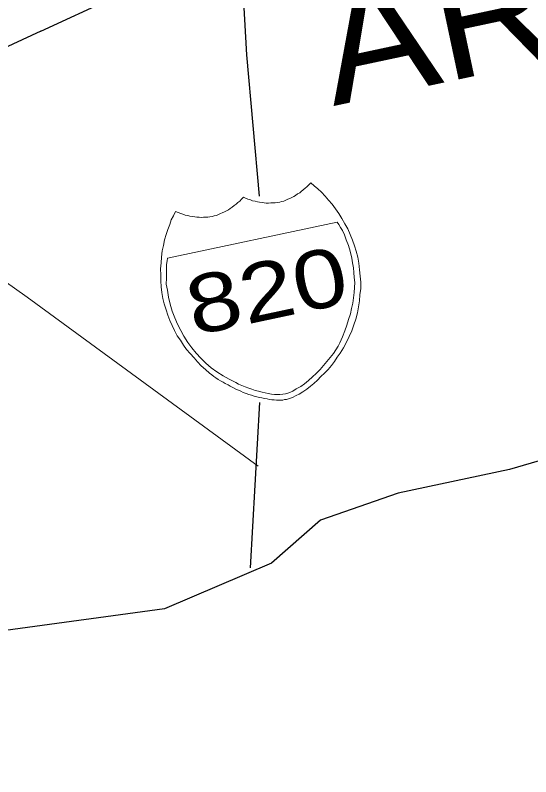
# Model space of a CAD drawing. Extents: x 2357218 to 2371708, y 6973728 to 6980157.
# Drawn here: x 2357522.9 to 2357568.1, y 6974600.7 to 6974667.5 of the extents above; entities that cross this region are included whole.
import ezdxf

# ---------------------------------------------------------------- set-up
doc = ezdxf.new("R2010")
doc.units = 0
doc.header["$LTSCALE"] = 2
doc.layers.add('62', color=7, linetype='Continuous', lineweight=13)
doc.layers.add('63', color=7, linetype='Continuous', lineweight=13)

msp = doc.modelspace()

# ---------------------------------------------------------------- linework, layer by layer
at = {"layer": '62', "lineweight": 25}
for p, q in [((2357525.137, 6974666.085), (2357531.481, 6974669.021)), ((2357544.32, 6974633.516), (2357543.51, 6974619.037))]:
    msp.add_line(p, q, dxfattribs=at)
for points in [[(2357542.389, 6974677.989), (2357543.196, 6974664.013), (2357544.313, 6974651.62)], [(2357525.137, 6974666.085), (2357509.492, 6974658.827), (2357481.662, 6974650.034), (2357461.178, 6974639.907), (2357454.572, 6974638.088)], [(2357596.715, 6974637.66), (2357589.374, 6974634.536), (2357579.785, 6974631.6), (2357566.27, 6974627.645), (2357556.498, 6974625.57), (2357549.681, 6974623.223), (2357545.38, 6974619.435), (2357535.992, 6974615.437), (2357522.037, 6974613.553), (2357509.283, 6974611.762), (2357495.348, 6974609.674), (2357474.275, 6974602.318), (2357453.198, 6974600.715), (2357435.858, 6974601.009), (2357424.93, 6974604.275), (2357419.167, 6974616.556), (2357416.416, 6974629.495), (2357413.211, 6974635.486), (2357416.135, 6974645.654)]]:
    msp.add_lwpolyline(points, dxfattribs=at)
at = {"layer": '62'}
for points in [[(2357544.214, 6974627.95), (2357523.929, 6974642.757), (2357496.053, 6974662.527)], [(2357543.729, 6974651.222), (2357543.948, 6974651.176), (2357544.143, 6974651.124), (2357544.333, 6974651.097), (2357544.549, 6974651.051), (2357544.734, 6974651.044), (2357544.925, 6974651.014), (2357545.133, 6974651.013), (2357545.312, 6974651.029), (2357545.519, 6974651.027), (2357545.704, 6974651.02), (2357545.904, 6974651.063), (2357546.102, 6974651.105), (2357546.256, 6974651.137), (2357546.454, 6974651.179), (2357546.642, 6974651.266), (2357546.809, 6974651.347), (2357546.982, 6974651.405), (2357547.168, 6974651.493), (2357547.332, 6974651.596), (2357547.497, 6974651.677), (2357547.678, 6974651.808), (2357547.861, 6974651.916), (2357547.997, 6974652.037), (2357548.176, 6974652.167), (2357548.329, 6974652.314), (2357548.486, 6974652.442), (2357548.654, 6974652.612), (2357548.825, 6974652.788), (2357549.135, 6974652.532), (2357549.442, 6974652.273), (2357549.785, 6974651.955), (2357550.084, 6974651.629), (2357550.389, 6974651.278), (2357550.72, 6974650.913), (2357551.012, 6974650.514), (2357551.281, 6974650.112), (2357551.565, 6974649.645), (2357551.822, 6974649.192), (2357552.078, 6974648.74), (2357552.297, 6974648.258), (2357552.492, 6974647.771), (2357552.665, 6974647.277), (2357552.813, 6974646.802), (2357552.949, 6974646.279), (2357553.037, 6974645.748), (2357553.114, 6974645.164), (2357553.167, 6974644.599), (2357553.209, 6974644.081), (2357553.21, 6974643.528), (2357553.146, 6974642.963), (2357553.096, 6974642.448), (2357553.026, 6974641.901), (2357552.931, 6974641.377), (2357552.771, 6974640.834), (2357552.622, 6974640.343), (2357552.435, 6974639.818), (2357552.197, 6974639.308), (2357551.977, 6974638.824), (2357551.692, 6974638.328), (2357551.405, 6974637.851), (2357551.155, 6974637.5), (2357550.913, 6974637.126), (2357550.643, 6974636.77), (2357550.369, 6974636.435), (2357550.045, 6974636.113), (2357549.724, 6974635.793), (2357549.419, 6974635.497), (2357549.092, 6974635.199), (2357548.799, 6974634.952), (2357548.484, 6974634.702), (2357548.143, 6974634.468), (2357547.819, 6974634.261), (2357547.545, 6974634.135), (2357547.236, 6974633.974), (2357546.96, 6974633.87), (2357546.698, 6974633.792)], [(2357546.698, 6974633.792), (2357546.519, 6974633.777), (2357546.365, 6974633.744), (2357546.161, 6974633.724), (2357545.999, 6974633.734), (2357545.813, 6974633.742), (2357545.628, 6974633.747), (2357545.416, 6974633.773), (2357545.201, 6974633.796), (2357544.988, 6974633.842), (2357544.775, 6974633.866), (2357544.53, 6974633.93), (2357544.338, 6974633.98), (2357544.098, 6974634.022), (2357543.875, 6974634.088), (2357543.628, 6974634.174), (2357543.406, 6974634.243), (2357543.157, 6974634.328), (2357542.91, 6974634.413), (2357542.68, 6974634.524), (2357542.474, 6974634.62), (2357542.248, 6974634.709), (2357541.992, 6974634.839), (2357541.759, 6974634.951), (2357541.574, 6974635.073), (2357541.32, 6974635.18), (2357541.133, 6974635.3), (2357540.898, 6974635.434), (2357540.711, 6974635.554), (2357540.497, 6974635.695), (2357540.312, 6974635.815), (2357540.141, 6974635.965), (2357539.949, 6974636.108), (2357539.583, 6974636.418), (2357539.212, 6974636.756), (2357538.885, 6974637.102), (2357538.582, 6974637.451), (2357538.251, 6974637.816), (2357537.919, 6974638.185), (2357537.654, 6974638.566), (2357537.382, 6974638.991), (2357537.117, 6974639.372), (2357536.882, 6974639.829), (2357536.673, 6974640.267), (2357536.465, 6974640.706), (2357536.272, 6974641.172), (2357536.126, 6974641.645), (2357535.971, 6974642.165), (2357535.844, 6974642.645), (2357535.754, 6974643.176), (2357535.696, 6974643.671), (2357535.655, 6974644.19), (2357535.656, 6974644.721), (2357535.639, 6974645.245), (2357535.689, 6974645.761), (2357535.739, 6974646.279), (2357535.787, 6974646.819), (2357535.892, 6974647.3), (2357535.995, 6974647.783), (2357536.124, 6974648.246), (2357536.284, 6974648.696), (2357536.447, 6974649.122), (2357536.587, 6974649.542), (2357536.787, 6974649.906), (2357536.964, 6974650.267), (2357537.19, 6974650.176), (2357537.415, 6974650.086), (2357537.611, 6974650.034), (2357537.809, 6974649.965), (2357538.026, 6974649.918), (2357538.221, 6974649.867), (2357538.434, 6974649.843), (2357538.651, 6974649.797), (2357538.815, 6974649.786), (2357539.026, 6974649.762), (2357539.212, 6974649.755), (2357539.412, 6974649.775), (2357539.621, 6974649.773), (2357539.807, 6974649.765), (2357539.982, 6974649.804), (2357540.182, 6974649.844), (2357540.358, 6974649.884), (2357540.556, 6974649.926), (2357540.724, 6974650.008), (2357540.911, 6974650.091), (2357541.06, 6974650.148), (2357541.249, 6974650.233), (2357541.432, 6974650.341), (2357541.622, 6974650.429), (2357541.756, 6974650.549), (2357541.941, 6974650.659), (2357542.12, 6974650.788), (2357542.278, 6974650.913), (2357542.433, 6974651.059), (2357542.609, 6974651.19), (2357542.738, 6974651.355), (2357542.927, 6974651.534), (2357543.11, 6974651.435), (2357543.314, 6974651.34), (2357543.53, 6974651.294), (2357543.729, 6974651.222)]]:
    msp.add_lwpolyline(points, dxfattribs=at)
msp.add_lwpolyline([(2357551.145, 6974649.347), (2357536.244, 6974646.179), (2357536.222, 6974645.946), (2357536.174, 6974645.636), (2357536.153, 6974645.31), (2357536.171, 6974644.898), (2357536.155, 6974644.436), (2357536.151, 6974643.904), (2357536.241, 6974643.374), (2357536.351, 6974642.753), (2357536.499, 6974642.161), (2357536.656, 6974641.53), (2357536.894, 6974640.959), (2357537.13, 6974640.387), (2357537.411, 6974639.826), (2357537.699, 6974639.334), (2357538.044, 6974638.788), (2357538.401, 6974638.312), (2357538.773, 6974637.859), (2357539.186, 6974637.418), (2357539.629, 6974636.98), (2357540.083, 6974636.573), (2357540.594, 6974636.221), (2357541.127, 6974635.876), (2357541.671, 6974635.576), (2357542.241, 6974635.282), (2357542.48, 6974635.127), (2357542.779, 6974635.03), (2357543.085, 6974634.887), (2357543.382, 6974634.79), (2357543.656, 6974634.685), (2357543.952, 6974634.589), (2357544.245, 6974634.513), (2357544.56, 6974634.442), (2357544.826, 6974634.384), (2357545.09, 6974634.325), (2357545.378, 6974634.269), (2357545.639, 6974634.234), (2357545.896, 6974634.219), (2357546.124, 6974634.222), (2357546.369, 6974634.252), (2357546.597, 6974634.277), (2357546.895, 6974634.384), (2357547.259, 6974634.51), (2357547.562, 6974634.712), (2357547.952, 6974634.933), (2357548.272, 6974635.16), (2357548.62, 6974635.465), (2357548.971, 6974635.77), (2357549.297, 6974636.071), (2357549.66, 6974636.422), (2357549.951, 6974636.784), (2357550.247, 6974637.123), (2357550.539, 6974637.482), (2357550.811, 6974637.816), (2357551.019, 6974638.137), (2357551.222, 6974638.48), (2357551.371, 6974638.763), (2357551.601, 6974639.297), (2357551.816, 6974639.804), (2357551.987, 6974640.3), (2357552.153, 6974640.818), (2357552.306, 6974641.29), (2357552.41, 6974641.772), (2357552.518, 6974642.233), (2357552.579, 6974642.706), (2357552.64, 6974643.179), (2357552.666, 6974643.597), (2357552.682, 6974644.06), (2357552.638, 6974644.487), (2357552.613, 6974644.921), (2357552.57, 6974645.348), (2357552.503, 6974645.77), (2357552.44, 6974646.171), (2357552.287, 6974646.784), (2357552.132, 6974647.303), (2357551.936, 6974647.79), (2357551.798, 6974648.221), (2357551.606, 6974648.594), (2357551.429, 6974648.878), (2357551.28, 6974649.145)], close=True, dxfattribs=at)
at = {"layer": '63', "lineweight": 25}
for p, q in [((2357525.137, 6974666.085), (2357531.481, 6974669.021)), ((2357544.32, 6974633.516), (2357543.51, 6974619.037))]:
    msp.add_line(p, q, dxfattribs=at)
for points in [[(2357542.389, 6974677.989), (2357543.196, 6974664.013), (2357544.313, 6974651.62)], [(2357525.137, 6974666.085), (2357509.492, 6974658.827), (2357481.662, 6974650.034), (2357461.178, 6974639.907), (2357454.572, 6974638.088)], [(2357596.715, 6974637.66), (2357589.374, 6974634.536), (2357579.785, 6974631.6), (2357566.27, 6974627.645), (2357556.498, 6974625.57), (2357549.681, 6974623.223), (2357545.38, 6974619.435), (2357535.992, 6974615.437), (2357522.037, 6974613.553), (2357509.283, 6974611.762), (2357495.348, 6974609.674), (2357474.275, 6974602.318), (2357453.198, 6974600.715), (2357435.858, 6974601.009), (2357424.93, 6974604.275), (2357419.167, 6974616.556), (2357416.416, 6974629.495), (2357413.211, 6974635.486), (2357416.135, 6974645.654)]]:
    msp.add_lwpolyline(points, dxfattribs=at)
at = {"layer": '63'}
for points in [[(2357544.214, 6974627.95), (2357523.929, 6974642.757), (2357496.053, 6974662.527)], [(2357543.729, 6974651.222), (2357543.948, 6974651.176), (2357544.143, 6974651.124), (2357544.333, 6974651.097), (2357544.549, 6974651.051), (2357544.734, 6974651.044), (2357544.925, 6974651.014), (2357545.133, 6974651.013), (2357545.312, 6974651.029), (2357545.519, 6974651.027), (2357545.704, 6974651.02), (2357545.904, 6974651.063), (2357546.102, 6974651.105), (2357546.256, 6974651.137), (2357546.454, 6974651.179), (2357546.642, 6974651.266), (2357546.809, 6974651.347), (2357546.982, 6974651.405), (2357547.168, 6974651.493), (2357547.332, 6974651.596), (2357547.497, 6974651.677), (2357547.678, 6974651.808), (2357547.861, 6974651.916), (2357547.997, 6974652.037), (2357548.176, 6974652.167), (2357548.329, 6974652.314), (2357548.486, 6974652.442), (2357548.654, 6974652.612), (2357548.825, 6974652.788), (2357549.135, 6974652.532), (2357549.442, 6974652.273), (2357549.785, 6974651.955), (2357550.084, 6974651.629), (2357550.389, 6974651.278), (2357550.72, 6974650.913), (2357551.012, 6974650.514), (2357551.281, 6974650.112), (2357551.565, 6974649.645), (2357551.822, 6974649.192), (2357552.078, 6974648.74), (2357552.297, 6974648.258), (2357552.492, 6974647.771), (2357552.665, 6974647.277), (2357552.813, 6974646.802), (2357552.949, 6974646.279), (2357553.037, 6974645.748), (2357553.114, 6974645.164), (2357553.167, 6974644.599), (2357553.209, 6974644.081), (2357553.21, 6974643.528), (2357553.146, 6974642.963), (2357553.096, 6974642.448), (2357553.026, 6974641.901), (2357552.931, 6974641.377), (2357552.771, 6974640.834), (2357552.622, 6974640.343), (2357552.435, 6974639.818), (2357552.197, 6974639.308), (2357551.977, 6974638.824), (2357551.692, 6974638.328), (2357551.405, 6974637.851), (2357551.155, 6974637.5), (2357550.913, 6974637.126), (2357550.643, 6974636.77), (2357550.369, 6974636.435), (2357550.045, 6974636.113), (2357549.724, 6974635.793), (2357549.419, 6974635.497), (2357549.092, 6974635.199), (2357548.799, 6974634.952), (2357548.484, 6974634.702), (2357548.143, 6974634.468), (2357547.819, 6974634.261), (2357547.545, 6974634.135), (2357547.236, 6974633.974), (2357546.96, 6974633.87), (2357546.698, 6974633.792)], [(2357546.698, 6974633.792), (2357546.519, 6974633.777), (2357546.365, 6974633.744), (2357546.161, 6974633.724), (2357545.999, 6974633.734), (2357545.813, 6974633.742), (2357545.628, 6974633.747), (2357545.416, 6974633.773), (2357545.201, 6974633.796), (2357544.988, 6974633.842), (2357544.775, 6974633.866), (2357544.53, 6974633.93), (2357544.338, 6974633.98), (2357544.098, 6974634.022), (2357543.875, 6974634.088), (2357543.628, 6974634.174), (2357543.406, 6974634.243), (2357543.157, 6974634.328), (2357542.91, 6974634.413), (2357542.68, 6974634.524), (2357542.474, 6974634.62), (2357542.248, 6974634.709), (2357541.992, 6974634.839), (2357541.759, 6974634.951), (2357541.574, 6974635.073), (2357541.32, 6974635.18), (2357541.133, 6974635.3), (2357540.898, 6974635.434), (2357540.711, 6974635.554), (2357540.497, 6974635.695), (2357540.312, 6974635.815), (2357540.141, 6974635.965), (2357539.949, 6974636.108), (2357539.583, 6974636.418), (2357539.212, 6974636.756), (2357538.885, 6974637.102), (2357538.582, 6974637.451), (2357538.251, 6974637.816), (2357537.919, 6974638.185), (2357537.654, 6974638.566), (2357537.382, 6974638.991), (2357537.117, 6974639.372), (2357536.882, 6974639.829), (2357536.673, 6974640.267), (2357536.465, 6974640.706), (2357536.272, 6974641.172), (2357536.126, 6974641.645), (2357535.971, 6974642.165), (2357535.844, 6974642.645), (2357535.754, 6974643.176), (2357535.696, 6974643.671), (2357535.655, 6974644.19), (2357535.656, 6974644.721), (2357535.639, 6974645.245), (2357535.689, 6974645.761), (2357535.739, 6974646.279), (2357535.787, 6974646.819), (2357535.892, 6974647.3), (2357535.995, 6974647.783), (2357536.124, 6974648.246), (2357536.284, 6974648.696), (2357536.447, 6974649.122), (2357536.587, 6974649.542), (2357536.787, 6974649.906), (2357536.964, 6974650.267), (2357537.19, 6974650.176), (2357537.415, 6974650.086), (2357537.611, 6974650.034), (2357537.809, 6974649.965), (2357538.026, 6974649.918), (2357538.221, 6974649.867), (2357538.434, 6974649.843), (2357538.651, 6974649.797), (2357538.815, 6974649.786), (2357539.026, 6974649.762), (2357539.212, 6974649.755), (2357539.412, 6974649.775), (2357539.621, 6974649.773), (2357539.807, 6974649.765), (2357539.982, 6974649.804), (2357540.182, 6974649.844), (2357540.358, 6974649.884), (2357540.556, 6974649.926), (2357540.724, 6974650.008), (2357540.911, 6974650.091), (2357541.06, 6974650.148), (2357541.249, 6974650.233), (2357541.432, 6974650.341), (2357541.622, 6974650.429), (2357541.756, 6974650.549), (2357541.941, 6974650.659), (2357542.12, 6974650.788), (2357542.278, 6974650.913), (2357542.433, 6974651.059), (2357542.609, 6974651.19), (2357542.738, 6974651.355), (2357542.927, 6974651.534), (2357543.11, 6974651.435), (2357543.314, 6974651.34), (2357543.53, 6974651.294), (2357543.729, 6974651.222)]]:
    msp.add_lwpolyline(points, dxfattribs=at)
msp.add_lwpolyline([(2357551.145, 6974649.347), (2357536.244, 6974646.179), (2357536.222, 6974645.946), (2357536.174, 6974645.636), (2357536.153, 6974645.31), (2357536.171, 6974644.898), (2357536.155, 6974644.436), (2357536.151, 6974643.904), (2357536.241, 6974643.374), (2357536.351, 6974642.753), (2357536.499, 6974642.161), (2357536.656, 6974641.53), (2357536.894, 6974640.959), (2357537.13, 6974640.387), (2357537.411, 6974639.826), (2357537.699, 6974639.334), (2357538.044, 6974638.788), (2357538.401, 6974638.312), (2357538.773, 6974637.859), (2357539.186, 6974637.418), (2357539.629, 6974636.98), (2357540.083, 6974636.573), (2357540.594, 6974636.221), (2357541.127, 6974635.876), (2357541.671, 6974635.576), (2357542.241, 6974635.282), (2357542.48, 6974635.127), (2357542.779, 6974635.03), (2357543.085, 6974634.887), (2357543.382, 6974634.79), (2357543.656, 6974634.685), (2357543.952, 6974634.589), (2357544.245, 6974634.513), (2357544.56, 6974634.442), (2357544.826, 6974634.384), (2357545.09, 6974634.325), (2357545.378, 6974634.269), (2357545.639, 6974634.234), (2357545.896, 6974634.219), (2357546.124, 6974634.222), (2357546.369, 6974634.252), (2357546.597, 6974634.277), (2357546.895, 6974634.384), (2357547.259, 6974634.51), (2357547.562, 6974634.712), (2357547.952, 6974634.933), (2357548.272, 6974635.16), (2357548.62, 6974635.465), (2357548.971, 6974635.77), (2357549.297, 6974636.071), (2357549.66, 6974636.422), (2357549.951, 6974636.784), (2357550.247, 6974637.123), (2357550.539, 6974637.482), (2357550.811, 6974637.816), (2357551.019, 6974638.137), (2357551.222, 6974638.48), (2357551.371, 6974638.763), (2357551.601, 6974639.297), (2357551.816, 6974639.804), (2357551.987, 6974640.3), (2357552.153, 6974640.818), (2357552.306, 6974641.29), (2357552.41, 6974641.772), (2357552.518, 6974642.233), (2357552.579, 6974642.706), (2357552.64, 6974643.179), (2357552.666, 6974643.597), (2357552.682, 6974644.06), (2357552.638, 6974644.487), (2357552.613, 6974644.921), (2357552.57, 6974645.348), (2357552.503, 6974645.77), (2357552.44, 6974646.171), (2357552.287, 6974646.784), (2357552.132, 6974647.303), (2357551.936, 6974647.79), (2357551.798, 6974648.221), (2357551.606, 6974648.594), (2357551.429, 6974648.878), (2357551.28, 6974649.145)], close=True, dxfattribs=at)

# ---------------------------------------------------------------- texts
at = {"layer": '62'}
for s, height, width, p in [('ARLINGTON', 10.21, 1.1, (2357550.803, 6974659.511)), ('820', 5.099, 1.25, (2357538.541, 6974639.375))]:
    msp.add_text(s, height=height, rotation=12, dxfattribs=dict(at, width=width)).set_placement(p)
at = {"layer": '63'}
for s, height, width, p in [('ARLINGTON', 10.21, 1.1, (2357550.803, 6974659.511)), ('820', 5.099, 1.25, (2357538.541, 6974639.375))]:
    msp.add_text(s, height=height, rotation=12, dxfattribs=dict(at, width=width)).set_placement(p)

doc.saveas('drawing.dxf')
